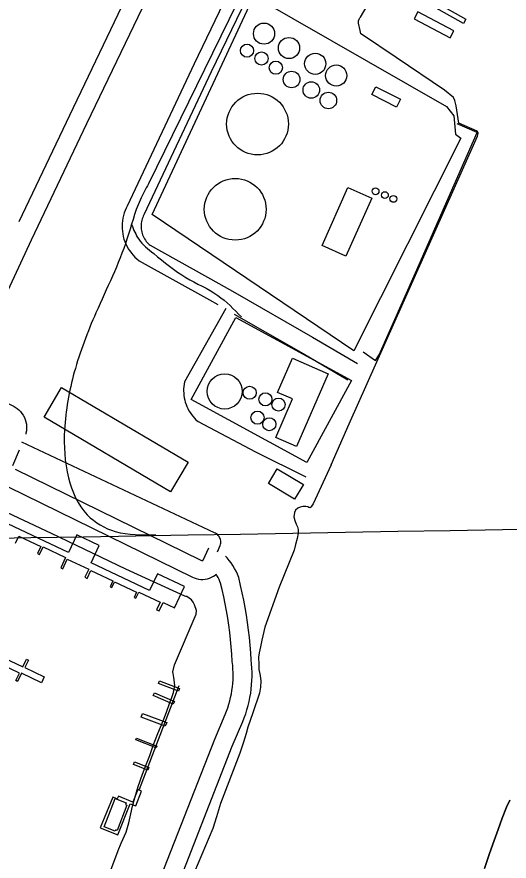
# Model space of a CAD drawing. Extents: x 3903937 to 3942190, y 260677 to 286651.
# Drawn here: x 3910050 to 3910830, y 277659 to 278998 of the extents above; entities that cross this region are included whole.
import ezdxf

# ---------------------------------------------------------------- set-up
doc = ezdxf.new("R2010")
doc.units = 0
for name, color, linetype in [('V-BLDG-OTLN', 7, 'Continuous'), ('V-CHAN-DOCK', 7, 'Continuous'), ('V-DOMW-TANK', 7, 'Continuous'), ('V-GRID-MAJR', 7, 'Continuous'), ('V-ROAD-CNTR', 7, 'Continuous'), ('V-RRAP-FSHR', 7, 'Continuous'), ('V-SITE-OTLN', 7, 'Continuous'), ('V-TOPO-SHOR', 7, 'Continuous'), ('V-WETL-SWMP', 7, 'Continuous')]:
    doc.layers.add(name, color=color, linetype=linetype)

msp = doc.modelspace()

# ---------------------------------------------------------------- linework, layer by layer
at = {"layer": 'V-BLDG-OTLN'}
for points in [[(3910618.3789623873, 278886.9381909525), (3910657.8749294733, 278867.1902074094), (3910651.6214013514, 278854.6831511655), (3910612.125434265, 278874.43113470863)], [(3910612.109, 278710.228), (3910571.366, 278618.246), (3910533.716, 278634.925), (3910574.458, 278726.905)], [(3910543.255, 278431.878), (3910493.001, 278316.42), (3910460.235, 278330.678), (3910486.861, 278391.852), (3910462.918, 278402.272), (3910486.546, 278456.56)], [(3910120.81, 278410.165), (3910321.205, 278291.78), (3910293.416, 278244.742), (3910093.023, 278363.127)], [(3910462.343908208, 278281.0518669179), (3910503.9186104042, 278256.1070456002), (3910489.978857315, 278232.8741237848), (3910448.404155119, 278257.8189451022)], [(3910208.923, 277707.447), (3910206.429, 277708.395), (3910205.665, 277706.382), (3910188.3880000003, 277712.952), (3910205.524, 277758.004), (3910222.952, 277751.377), (3910221.938, 277748.71), (3910224.2770000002, 277747.821)]]:
    msp.add_lwpolyline(points, close=True, dxfattribs=at)
at = {"layer": 'V-CHAN-DOCK'}
for points in [[(3910632.507, 279067.098), (3910761.2120000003, 278994.017), (3910757.31, 278987.148), (3910628.606, 279060.229), (3910632.507, 279067.098)], [(3910299.449, 278060.721), (3910315.323, 278094.47000000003), (3910272.501, 278114.61), (3910260.078, 278088.199), (3910167.359, 278131.809), (3910180.3170000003, 278159.353), (3910144.686, 278176.11100000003), (3910131.5700000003, 278148.228), (3910007.165, 278206.743)], [(3910047.881, 278163.318), (3910052.929, 278174.053), (3910087.827, 278157.64), (3910082.6890000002, 278146.714), (3910085.849, 278145.23), (3910091.4250000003, 278157.085), (3910126.934, 278140.384), (3910119.2860000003, 278124.129), (3910122.627, 278122.556), (3910129.719, 278137.636), (3910163.6950000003, 278121.655), (3910157.699, 278108.906), (3910161.293, 278107.217), (3910167.255, 278119.898), (3910202.0670000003, 278103.522), (3910197.612, 278094.054), (3910200.473, 278092.70900000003), (3910204.756, 278101.81200000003), (3910239.676, 278085.387), (3910235.725, 278076.992), (3910238.455, 278075.708), (3910242.977, 278085.324), (3910276.886, 278069.374), (3910271.271, 278057.438), (3910275.2090000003, 278055.585), (3910281.578, 278069.126), (3910299.449, 278060.721)], [(3910029.197, 277981.148), (3910059.186, 277967.013), (3910064.947, 277979.233), (3910068.039, 277977.777), (3910062.3680000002, 277965.749), (3910093.3140000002, 277951.163), (3910088.8740000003, 277941.74), (3910057.103, 277956.715), (3910051.0470000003, 277943.868), (3910048.342, 277945.142), (3910053.998, 277957.14900000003), (3910024.296, 277971.15)], [(3910305.882, 277928.381), (3910274.144, 277940.718), (3910275.686, 277944.685), (3910307.424, 277932.348), (3910305.882, 277928.381)], [(3910297.784, 277907.75), (3910266.034, 277921.273), (3910267.826, 277925.477), (3910299.576, 277911.954), (3910297.784, 277907.75)], [(3910285.082, 277872.846), (3910246.606, 277887.094), (3910248.853, 277893.162), (3910287.3310000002, 277878.914), (3910285.082, 277872.846)], [(3910270.793, 277838.718), (3910238.265, 277851.047), (3910239.275, 277853.707), (3910271.8030000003, 277841.378), (3910270.793, 277838.718)], [(3910257.311, 277803.015), (3910234.6950000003, 277811.88300000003), (3910236.414, 277816.265), (3910259.0300000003, 277807.396), (3910257.311, 277803.015)], [(3910209.699, 277700.58), (3910229.375, 277749.779), (3910238.14, 277746.275), (3910247.54, 277769.786), (3910241.282, 277772.289), (3910233.395, 277752.569), (3910210.791, 277761.608), (3910208.884, 277757.441), (3910201.761, 277760.208), (3910182.015, 277711.652), (3910209.699, 277700.58)]]:
    msp.add_lwpolyline(points, dxfattribs=at)
msp.add_lwpolyline([(3910679.5222023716, 278994.7919236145), (3910736.584908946, 278964.5313974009), (3910742.3756708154, 278975.45111978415), (3910685.3129642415, 279005.71164599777)], close=True, dxfattribs=at)
at = {"layer": 'V-DOMW-TANK'}
for centre, radius in [((3910441.55655711, 278971.19192337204), 16.75929824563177), ((3910481.0525241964, 278948.3258371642), 16.75929824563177), ((3910414.533000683, 278944.16836694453), 10.393675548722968), ((3910437.3990868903, 278931.6959562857), 10.393675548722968), ((3910522.6272263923, 278923.3810158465), 16.75929824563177), ((3910460.2651730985, 278917.1448105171), 10.393675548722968), ((3910555.886988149, 278904.67239985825), 16.75929824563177), ((3910485.2099944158, 278898.4361945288), 13.147075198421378), ((3910516.391021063, 278881.8063136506), 13.147075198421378), ((3910543.41457749, 278865.1764327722), 13.147075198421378), ((3910431.1628815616, 278827.75920079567), 48.92761357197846), ((3910395.8243846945, 278692.6414186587), 48.92761357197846), ((3910618.2196883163, 278721.14730801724), 5.379627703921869), ((3910633.013664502, 278715.09522685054), 5.379627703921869), ((3910646.462733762, 278709.04314568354), 5.379627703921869), ((3910379.1945038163, 278403.69723839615), 27.889158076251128), ((3910418.6904709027, 278401.61850328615), 10.393675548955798), ((3910443.6352922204, 278391.2248277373), 10.393675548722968), ((3910464.4226433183, 278382.9098872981), 10.393675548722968), ((3910431.1628815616, 278362.12253620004), 10.393675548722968), ((3910449.8714975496, 278351.728860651), 10.393675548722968)]:
    msp.add_circle(centre, radius, dxfattribs=at)
at = {"layer": 'V-GRID-MAJR'}
msp.add_spline([(3907996.24, 278136.142), (3913310.651, 278227.748), (3918625.049, 278320.127), (3923939.434, 278413.279), (3929253.805, 278507.203), (3934568.162, 278601.901), (3939882.505, 278697.37200000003), (3939882.506, 278697.37200000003)], degree=3, dxfattribs=at)
at = {"layer": 'V-ROAD-CNTR'}
msp.add_line((3910362.9390000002, 278179.68700000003), (3910057.6437603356, 278323.19325930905), dxfattribs=at)
for points in [[(3910511.848173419, 279546.833542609), (3910480.762775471, 279479.1764970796), (3910438.111756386, 279397.2491977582), (3910416.1086224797, 279358.57850302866), (3910339.715648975, 279204.6302991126), (3910255.0428169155, 279026.40547636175), (3910160.2087773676, 278828.2043037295), (3910072.532209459, 278643.8098217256), (3909994.5412301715, 278476.0957875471), (3909965.778417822, 278418.7670261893)], [(3910484.587826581, 279559.35845739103), (3910453.8112245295, 279492.3735029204), (3910411.760243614, 279411.5988022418), (3910389.613377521, 279372.67549697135), (3910312.728351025, 279217.73570088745), (3910227.9631830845, 279039.31652363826), (3910133.1312226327, 278841.1196962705), (3910052.9973248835, 278672.58836664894)], [(3910615.6180000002, 279487.9), (3910474.389, 279174.875), (3910258.363, 278733.221)], [(3910443.009481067, 279156.76875678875), (3910330.5641500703, 278923.37925581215), (3910224.6198032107, 278697.75542545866), (3910223.024445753, 278694.5991349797), (3910221.363026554, 278690.7323033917), (3910219.9403003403, 278686.7770223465), (3910218.759329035, 278682.7345652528), (3910217.8311614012, 278678.6263032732), (3910217.1556683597, 278674.47611496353), (3910216.7359285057, 278670.2851148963), (3910216.5733018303, 278666.07859027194), (3910216.670614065, 278661.8672752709), (3910217.0246101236, 278657.6793868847), (3910217.632675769, 278653.51381717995), (3910218.4979177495, 278649.39623810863), (3910219.610961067, 278645.33682840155), (3910220.9738488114, 278641.35310112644), (3910222.575915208, 278637.4587095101), (3910224.41669178, 278633.67346867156), (3910226.4801178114, 278630.01069569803), (3910228.766914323, 278626.47946238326), (3910231.2661427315, 278623.0899398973), (3910233.973831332, 278619.86095079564), (3910236.863226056, 278616.8118150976), (3910239.939959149, 278613.93857641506), (3910243.89257584, 278610.6789914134), (3910355.1766555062, 278548.8312718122), (3910368.2183620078, 278541.3400938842)], [(3910470.0525189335, 279143.7812432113), (3910357.65584993, 278910.4927441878), (3910251.5901967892, 278684.6105745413), (3910250.219554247, 278681.89886502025), (3910249.284973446, 278679.72369660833), (3910248.47969966, 278677.4849776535), (3910247.8166709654, 278675.2154347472), (3910247.294838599, 278672.9056967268), (3910246.91433164, 278670.56788503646), (3910246.6780714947, 278668.2088851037), (3910246.58669817, 278665.84540972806), (3910246.641385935, 278663.4787247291), (3910246.8413898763, 278661.11261311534), (3910247.1833242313, 278658.7701828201), (3910247.6700822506, 278656.45376189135), (3910248.2970389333, 278654.1671715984), (3910249.064151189, 278651.92489887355), (3910249.9640847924, 278649.7372904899), (3910250.99930822, 278647.60853132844), (3910252.163882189, 278645.541304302), (3910253.453085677, 278643.5505376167), (3910254.8558572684, 278641.6480601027), (3910256.3761686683, 278639.83504920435), (3910258.008773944, 278638.1121849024), (3910259.7400408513, 278636.49542358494), (3910260.86342416, 278635.56900858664), (3910369.935344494, 278574.9507281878), (3910395.013482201, 278560.54580413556), (3910518.3341728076, 278489.7035145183), (3910589.4992841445, 278447.9528354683)], [(3910380.8783757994, 278535.21080585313), (3910315.52, 278418.889), (3910314.844, 278415.318), (3910314.373, 278411.713), (3910314.1040000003, 278408.088), (3910314.041, 278404.453), (3910314.184, 278400.822), (3910314.532, 278397.203), (3910315.083, 278393.61100000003), (3910315.8370000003, 278390.054), (3910316.791, 278386.545), (3910317.94, 278383.099), (3910319.284, 278379.721), (3910320.816, 278376.424), (3910322.532, 278373.221), (3910324.424, 278370.118), (3910326.491, 278367.128), (3910328.721, 278364.261), (3910331.111, 278361.525), (3910333.653, 278358.926), (3910337.333, 278355.838), (3910427.918, 278307.978), (3910507.679, 278268.218)], [(3910394.1127823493, 278526.46553513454), (3910503.2718271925, 278463.7584854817), (3910574.3187158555, 278422.0771645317)], [(3909966.860903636, 278417.8185148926), (3910041.609484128, 278381.68406240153), (3910044.032318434, 278380.6360622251), (3910047.2533508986, 278378.8555837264), (3910050.287426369, 278376.7734721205), (3910053.102416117, 278374.4117154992), (3910055.6807800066, 278371.78886865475), (3910057.9949160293, 278368.927995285), (3910060.021170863, 278365.8581120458), (3910061.7449293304, 278362.6054260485), (3910063.1435084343, 278359.2029865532), (3910064.2112928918, 278355.6811132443), (3910064.9304073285, 278352.07399564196), (3910065.302582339, 278348.4181172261), (3910065.319102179, 278344.737496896), (3910064.980897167, 278341.07498408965), (3910064.2923027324, 278337.46562905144), (3910063.849395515, 278335.9508297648)], [(3910053.3090774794, 278310.70686961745), (3910042.7037488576, 278285.6338544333)], [(3910047.02803109, 278280.3817947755), (3910341.6087728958, 278136.28070030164), (3910342.621228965, 278135.7817919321), (3910342.8881449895, 278135.68479866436), (3910343.159288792, 278135.61860597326), (3910343.4268261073, 278135.5838863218), (3910343.695882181, 278135.5788546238), (3910343.976798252, 278135.60464556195), (3910344.2604746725, 278135.66219220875), (3910344.5221068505, 278135.7458859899), (3910344.7628752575, 278135.8534575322), (3910345.0061996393, 278135.9962879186), (3910353.964393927, 278155.70079257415)], [(3910035.9819689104, 278252.38820522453), (3910328.387227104, 278109.35129969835), (3910330.8327710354, 278108.1462080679), (3910334.181855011, 278106.92920133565), (3910337.6547112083, 278106.08139402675), (3910341.209173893, 278105.6201136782), (3910344.790117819, 278105.5531453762), (3910348.343201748, 278105.87935443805), (3910351.835525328, 278106.58780779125), (3910355.2438931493, 278107.6781140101), (3910358.5171247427, 278109.1405424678), (3910361.5958003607, 278110.9477120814), (3910365.892038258, 278113.2104920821)], [(3910367.6055878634, 278149.4623770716), (3910372.239, 278159.594), (3910372.72, 278161.405), (3910372.989, 278163.25800000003), (3910373.044, 278165.13), (3910372.88, 278166.998), (3910372.503, 278168.833), (3910371.917, 278170.612), (3910371.131, 278172.31200000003), (3910370.154, 278173.912), (3910368.9990000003, 278175.386), (3910367.68, 278176.718), (3910366.218, 278177.889), (3910364.631, 278178.882), (3910362.9390000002, 278179.68700000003)], [(3910305.8996863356, 277622.80201846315), (3910391.165791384, 277841.1563925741), (3910407.792421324, 277880.08077427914), (3910410.2304485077, 277886.2538117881), (3910412.474112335, 277892.5640485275), (3910414.493922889, 277898.94331063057), (3910416.294627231, 277905.3905043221), (3910417.8693333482, 277911.89863889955), (3910419.2170160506, 277918.4527353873), (3910420.337139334, 277925.05311334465), (3910421.227751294, 277931.6909386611), (3910421.8848103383, 277938.35260658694), (3910422.312918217, 277945.03000568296), (3910422.50917558, 277951.7201047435), (3910422.473389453, 277958.41644817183), (3910422.2043814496, 277965.108022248), (3910421.7022573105, 277971.7842127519), (3910421.0386890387, 277977.80737090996), (3910420.349089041, 277989.29841860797), (3910419.4164233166, 278001.2799006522), (3910418.27129798, 278013.2413482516), (3910416.9186505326, 278025.17797632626), (3910415.3540622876, 278037.0944121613), (3910413.5789386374, 278048.9793558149), (3910411.5953529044, 278060.8287244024), (3910409.4031594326, 278072.64346114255), (3910407.0033617, 278084.4164782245), (3910404.395904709, 278096.1479896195), (3910401.366836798, 278108.72214362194), (3910399.262452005, 278114.0492434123), (3910397.1626369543, 278118.6487821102), (3910394.832590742, 278123.13671524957), (3910392.2720862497, 278127.4998432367), (3910389.490900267, 278131.7264907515), (3910386.4980741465, 278135.8006492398), (3910383.301348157, 278139.71837913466), (3910380.582235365, 278142.71790043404)], [(3910277.9983136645, 277633.8259815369), (3910363.3922086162, 277852.5076074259), (3910380.0415786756, 277891.4852257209), (3910382.137551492, 277896.7921882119), (3910384.031887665, 277902.1199514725), (3910385.738077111, 277907.5086893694), (3910387.259372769, 277912.95549567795), (3910388.588666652, 277918.44936110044), (3910389.7269839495, 277923.98526461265), (3910390.6728606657, 277929.5588866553), (3910391.424248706, 277935.1590613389), (3910391.9791896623, 277940.7853934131), (3910392.341081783, 277946.42999431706), (3910392.50682442, 277952.07989525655), (3910392.476610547, 277957.73355182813), (3910392.2496185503, 277963.379977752), (3910391.82574269, 277969.01578724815), (3910391.1373109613, 277975.2646290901), (3910390.4189109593, 277987.2355813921), (3910389.5275766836, 277998.68609934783), (3910388.4327020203, 278010.1226517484), (3910387.1393494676, 278021.5360236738), (3910385.6439377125, 278032.92558783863), (3910383.9470613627, 278044.2866441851), (3910382.050647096, 278055.61527559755), (3910379.954840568, 278066.91053885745), (3910377.6606383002, 278078.1655217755), (3910375.168095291, 278089.3800103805), (3910372.693163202, 278099.6538563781), (3910371.647547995, 278102.30075658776), (3910370.1873630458, 278105.4992178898), (3910368.565409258, 278108.62328475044), (3910366.787913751, 278111.6521567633), (3910365.4308629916, 278113.71450543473)]]:
    msp.add_lwpolyline(points, dxfattribs=at)
for points in [[(3910258.363, 278733.221), (3910245.1410000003, 278707.214), (3910224.37, 278645.289), (3910175.241, 278528.591), (3910140.832, 278434.175), (3910125.378, 278342.728), (3910131.596, 278266.674), (3910161.4990000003, 278208.013), (3910205.8140000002, 278181.625), (3910269.8340000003, 278176.46)], [(3910231.735, 278668.11), (3910242.918, 278645.271), (3910266.646, 278622.24), (3910317.7830000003, 278584.555), (3910368.093, 278556.015), (3910405.762, 278521.87)]]:
    msp.add_spline(points, degree=3, dxfattribs=at)
at = {"layer": 'V-RRAP-FSHR'}
msp.add_line((3910243.9420000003, 277772.7), (3910307.244, 277937.315), dxfattribs=at)
msp.add_lwpolyline([(3910598.471, 278466.577), (3910618.2060000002, 278452.561), (3910623.93, 278461.983), (3910681.296, 278591.966), (3910779.4, 278814.364), (3910747.359, 278828.119)], dxfattribs=at)
at = {"layer": 'V-SITE-OTLN'}
for points in [[(3910264.414, 278684.42100000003), (3910425.5870000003, 279030.975), (3910730.8310000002, 278855.806), (3910742.327, 278840.945), (3910744.782, 278811.563), (3910753.486, 278805.552), (3910583.656, 278467.941)], [(3910396.723, 278520.874), (3910579.957, 278421.052), (3910509.086, 278290.963), (3910325.8540000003, 278390.787)]]:
    msp.add_lwpolyline(points, close=True, dxfattribs=at)
at = {"layer": 'V-TOPO-SHOR'}
for points in [[(3910547.7120000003, 278287.39400000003), (3910576.156, 278352.37200000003), (3910661.9, 278544.055), (3910775.595, 278798.869), (3910779.93, 278808.544), (3910780.926, 278812.706), (3910780.948, 278814.098), (3910779.129, 278816.447), (3910750.095, 278828.989), (3910745.882, 278856.684), (3910743.701, 278865.308), (3910741.921, 278869.978), (3910727.258, 278881.59), (3910650.824, 278933.429), (3910597.3370000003, 278969.343), (3910595.043, 278971.006), (3910593.734, 278976.132), (3910591.1350000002, 278987.545), (3910590.972, 278991.725), (3910592.17, 278994.027), (3910593.364, 278996.096), (3910594.5470000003, 278997.47000000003), (3910646.343, 279085.507)], [(3910334.503, 278056.045), (3910331.258, 278065.468), (3910329.251, 278069.388), (3910326.4560000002, 278073.3), (3910322.882, 278076.022), (3910319.315, 278078.35), (3910317.736, 278078.729), (3910316.157, 278079.108), (3910222.772, 278121.919), (3910104.8340000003, 278178.276), (3910016.585, 278219.56200000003), (3910004.9790000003, 278197.783), (3909784.299, 278299.841)], [(3910547.7120000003, 278287.39400000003), (3910519.56, 278225.667), (3910516.84, 278221.702), (3910516.4590000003, 278220.516), (3910515.2860000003, 278219.715), (3910514.501, 278219.316), (3910513.711, 278219.701), (3910512.529, 278219.689), (3910510.9420000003, 278220.856), (3910507.7860000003, 278221.219), (3910503.059, 278221.17100000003), (3910498.734, 278220.342), (3910494.816, 278218.335), (3910491.2970000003, 278215.542), (3910489.759, 278211.589), (3910488.643, 278204.882), (3910490.2770000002, 278198.988), (3910492.305, 278193.1), (3910494.705, 278189.184), (3910495.123, 278186.824), (3910495.537, 278184.858), (3910495.594, 278178.95), (3910494.103, 278170.268), (3910491.4390000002, 278160.788), (3910489.159, 278152.101), (3910465.704, 278093.571), (3910442.6920000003, 278029.925), (3910438.166, 278009.396), (3910435.907, 277998.738), (3910433.636, 277989.262), (3910432.917, 277982.166), (3910433.0300000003, 277970.742), (3910433.505, 277962.474), (3910435.561, 277953.434), (3910436.44, 277944.382), (3910435.7430000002, 277934.922), (3910434.261, 277925.453), (3910431.207, 277915.575), (3910426.988, 277903.717), (3910423.535, 277894.229), (3910415.882, 277871.308), (3910413.221, 277861.43200000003), (3910409.023, 277847.604), (3910403.289, 277829.821), (3910372.552, 277750.342), (3910366.0640000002, 277729.00800000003), (3910360.336, 277710.832), (3910319.523, 277614.316)], [(3910198.687, 277644.647), (3910210.596, 277675.488), (3910215.2090000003, 277687.352), (3910223.31, 277704.762), (3910227.1010000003, 277719.77), (3910230.511, 277733.59), (3910233.147, 277746.222), (3910236.563, 277759.253), (3910242.295, 277777.429), (3910248.802, 277796.795), (3910255.339, 277813.011), (3910260.723, 277826.456), (3910266.083, 277842.267), (3910272.989, 277861.242), (3910281.457, 277881.414), (3910286.839, 277894.86), (3910291.826, 277908.696), (3910295.6720000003, 277918.188), (3910297.958, 277926.089), (3910300.217, 277936.74700000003), (3910299.336, 277946.193), (3910298.511, 277950.123), (3910297.6610000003, 277956.418), (3910297.2430000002, 277958.778), (3910299.4960000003, 277970.224), (3910332.6240000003, 278046.57300000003), (3910333.769, 278050.52400000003), (3910334.503, 278056.045)], [(3910830.794, 277755.32300000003), (3910825.756, 277744.59), (3910818.805, 277727.114), (3910812.653, 277708.852), (3910806.093, 277691.77400000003), (3910798.782, 277670.73), (3910790.707, 277646.91000000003)]]:
    msp.add_lwpolyline(points, dxfattribs=at)
at = {"layer": 'V-WETL-SWMP'}
msp.add_lwpolyline([(3910790.7060000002, 277646.911), (3910798.782, 277670.731), (3910806.094, 277691.773), (3910812.653, 277708.851), (3910818.805, 277727.113), (3910825.756, 277744.59), (3910830.795, 277755.32300000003)], dxfattribs=at)

doc.saveas('drawing.dxf')
